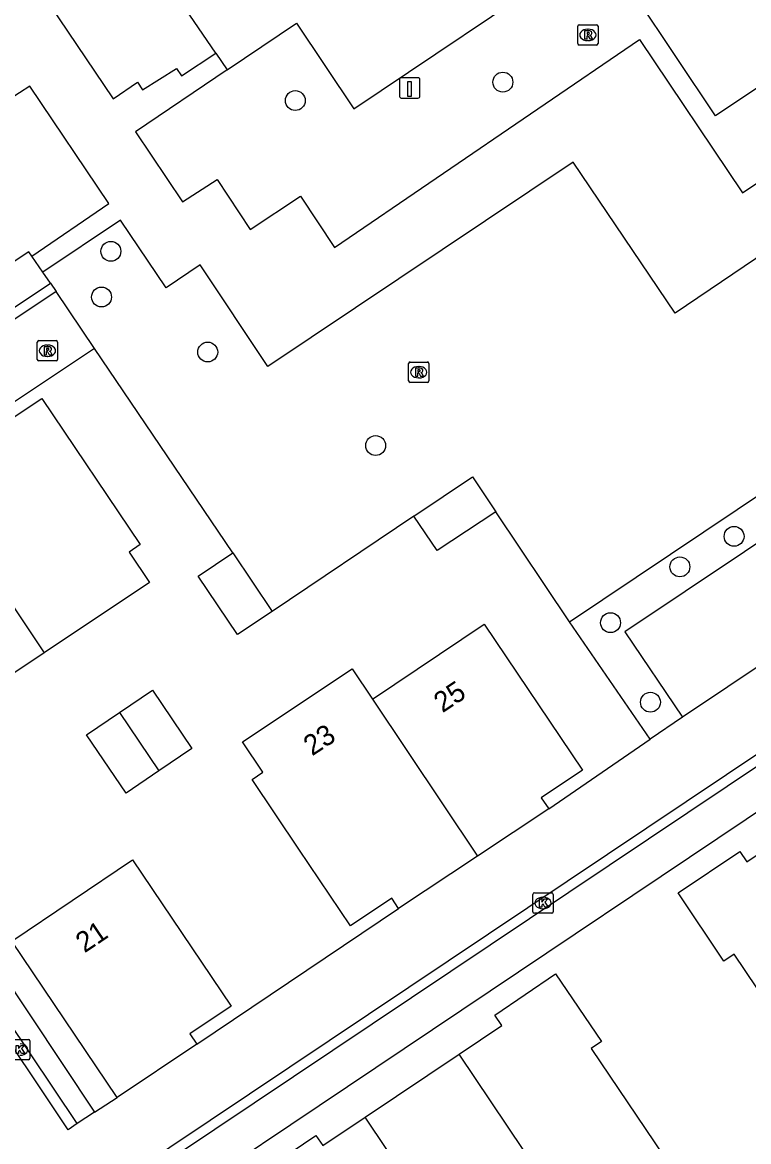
# Model space of a CAD drawing. Extents: x 158797 to 159887, y 384318 to 385255.
# Drawn here: x 159193.3 to 159229, y 384530.2 to 384585.2 of the extents above; entities that cross this region are included whole.
import ezdxf

# ---------------------------------------------------------------- set-up
doc = ezdxf.new("R2010")
doc.units = 0
for name, color, linetype in [('IMGEO_Boom', 7, 'Continuous'), ('IMGEO_Groenvoorziening', 7, 'Continuous'), ('IMGEO_Kolk', 7, 'Continuous'), ('IMGEO_Laadpaal', 7, 'Continuous'), ('IMGEO_Pand', 7, 'Continuous'), ('IMGEO_Pand_nummerreeks', 7, 'Continuous'), ('IMGEO_Parkeervlak_open', 7, 'Continuous'), ('IMGEO_Rijbaan_lokaal_open', 7, 'Continuous'), ('IMGEO_Rioolput', 7, 'Continuous'), ('IMGEO_Voetpad_gesloten', 7, 'Continuous'), ('IMGEO_Voetpad_open', 7, 'Continuous')]:
    doc.layers.add(name, color=color, linetype=linetype)

msp = doc.modelspace()

# ---------------------------------------------------------------- linework, layer by layer
at = {"layer": 'IMGEO_Boom'}
for centre in [(159216.954, 384582.311), (159206.752, 384581.405), (159197.688, 384573.995), (159197.228, 384571.749), (159202.448, 384569.045), (159210.702, 384564.449), (159228.32, 384559.985), (159225.657, 384558.487), (159222.246, 384555.742), (159224.208, 384551.832)]:
    msp.add_circle(centre, 0.489, dxfattribs=at)
at = {"layer": 'IMGEO_Groenvoorziening'}
for points in [[(159254.824, 384599.006), (159227.4, 384580.648), (159223.505, 384586.498)], [(159220.224, 384555.79), (159241.676, 384570.148)], [(159203.688, 384559.176), (159196.883, 384569.224)], [(159212.583, 384560.985), (159205.614, 384556.297)], [(159220.224, 384555.79), (159216.603, 384561.19)], [(159179.615, 384557.65), (159196.883, 384531.677)], [(159224.195, 384550.009), (159220.224, 384555.79)]]:
    msp.add_lwpolyline(points, dxfattribs=at)
at = {"layer": 'IMGEO_Kolk'}
for p, q in [((159218.429, 384541.537), (159218.429, 384542.389)), ((159218.504, 384542.463), (159219.356, 384542.463)), ((159218.917, 384542.243), (159218.942, 384542.243)), ((159219.43, 384542.389), (159219.43, 384541.537)), ((159218.94, 384541.683), (159218.915, 384541.683)), ((159219.356, 384541.463), (159218.504, 384541.463)), ((159192.783, 384535.26), (159193.635, 384535.26)), ((159193.709, 384535.186), (159193.709, 384534.334)), ((159193.635, 384534.26), (159192.783, 384534.26))]:
    msp.add_line(p, q, dxfattribs=at)
for points in [[(159218.429, 384541.537), (159218.429, 384542.389)], [(159218.504, 384542.463), (159219.356, 384542.463)], [(159218.75, 384542.163), (159218.873, 384542.163), (159218.873, 384542.012), (159219.003, 384542.163), (159219.167, 384542.163), (159219.021, 384542.012), (159219.174, 384541.763), (159219.022, 384541.763), (159218.937, 384541.927), (159218.873, 384541.86), (159218.873, 384541.763), (159218.75, 384541.763), (159218.75, 384542.163)], [(159219.43, 384542.389), (159219.43, 384541.537)], [(159219.356, 384541.463), (159218.504, 384541.463)], [(159192.783, 384535.26), (159193.635, 384535.26)], [(159193.029, 384534.96), (159193.152, 384534.96), (159193.152, 384534.809), (159193.282, 384534.96), (159193.446, 384534.96), (159193.3, 384534.809), (159193.453, 384534.56), (159193.301, 384534.56), (159193.216, 384534.724), (159193.152, 384534.657), (159193.152, 384534.56), (159193.029, 384534.56), (159193.029, 384534.96)], [(159193.709, 384535.186), (159193.709, 384534.334)], [(159193.635, 384534.26), (159192.783, 384534.26)]]:
    msp.add_lwpolyline(points, dxfattribs=at)
for centre, start, end in [((159218.506, 384542.387), 91.552, 178.448), ((159218.506, 384542.387), 91.552, 178.448), ((159219.354, 384542.387), 1.552, 88.448), ((159219.354, 384542.387), 1.552, 88.448), ((159218.506, 384541.539), 181.552, 268.448), ((159218.506, 384541.539), 181.552, 268.448), ((159219.354, 384541.539), 271.552, 358.448), ((159219.354, 384541.539), 271.552, 358.448), ((159193.633, 384535.184), 1.552, 88.448), ((159193.633, 384535.184), 1.552, 88.448), ((159193.633, 384534.336), 271.552, 358.448), ((159193.633, 384534.336), 271.552, 358.448)]:
    msp.add_arc(centre, 0.0765, start, end, dxfattribs=at)
for centre, major_axis, ratio, start_param, end_param in [((159218.916, 384541.963), (-0.387, 0.002), 0.722429, 4.712389, 7.853982), ((159218.941, 384541.963), (-0.39, 0.002), 0.717154, 1.570796, 4.712389), ((159193.22, 384534.76), (-0.39, 0.002), 0.717154, 1.570796, 4.712389)]:
    msp.add_ellipse(centre, major_axis=major_axis, ratio=ratio, start_param=start_param, end_param=end_param, dxfattribs=at)
at = {"layer": 'IMGEO_Laadpaal'}
for p, q in [((159211.875, 384582.445), (159211.875, 384581.604)), ((159211.875, 384582.445), (159211.875, 384581.604)), ((159212.791, 384582.529), (159211.95, 384582.529)), ((159212.791, 384582.529), (159211.95, 384582.529)), ((159212.875, 384581.613), (159212.875, 384582.454)), ((159212.875, 384581.613), (159212.875, 384582.454)), ((159211.959, 384581.529), (159212.8, 384581.529)), ((159211.959, 384581.529), (159212.8, 384581.529))]:
    msp.add_line(p, q, dxfattribs=at)
msp.add_lwpolyline([(159212.29, 384582.342), (159212.45, 384582.342), (159212.45, 384581.609), (159212.29, 384581.609), (159212.29, 384582.342)], dxfattribs=at)
for centre, start, end in [((159211.953, 384582.451), 92.4484, 184.2845), ((159211.953, 384582.451), 92.4484, 184.2845), ((159212.797, 384582.451), 2.4484, 94.2845), ((159212.797, 384582.451), 2.4484, 94.2845), ((159211.953, 384581.607), 182.4484, 274.2845), ((159211.953, 384581.607), 182.4484, 274.2845), ((159212.797, 384581.607), 272.4484, 4.2845), ((159212.797, 384581.607), 272.4484, 4.2845)]:
    msp.add_arc(centre, 0.0779, start, end, dxfattribs=at)
at = {"layer": 'IMGEO_Pand'}
for points in [[(159191.903, 384565.914), (159192.245, 384565.407), (159194.299, 384566.763), (159199.128, 384559.588), (159198.584, 384559.214), (159199.588, 384557.723), (159194.41, 384554.261)], [(159188.261, 384563.455), (159194.41, 384554.261)], [(159212.583, 384560.985), (159215.457, 384562.919), (159216.603, 384561.19)], [(159194.41, 384554.261), (159189.232, 384550.798), (159188.227, 384552.291), (159187.697, 384551.937), (159182.886, 384559.116), (159184.908, 384560.47), (159184.571, 384560.964)], [(159216.603, 384561.19), (159213.726, 384559.29), (159212.583, 384560.985)], [(159205.614, 384556.297), (159203.913, 384555.158), (159201.973, 384558.031), (159203.688, 384559.176)], [(159203.688, 384559.176), (159205.614, 384556.297)], [(159210.54, 384551.982), (159216.042, 384555.669), (159220.869, 384548.494), (159218.842, 384547.13), (159219.207, 384546.586)], [(159211.83, 384541.696), (159211.493, 384542.193), (159209.467, 384540.837), (159206.928, 384544.611), (159204.626, 384548.029), (159205.153, 384548.395), (159204.155, 384549.885), (159209.541, 384553.471), (159210.54, 384551.982)], [(159198.11, 384551.321), (159199.734, 384552.418), (159201.671, 384549.558), (159200.044, 384548.456)], [(159210.54, 384551.982), (159215.714, 384544.27)], [(159200.044, 384548.456), (159198.433, 384547.366), (159196.485, 384550.224), (159198.11, 384551.321)], [(159198.11, 384551.321), (159200.044, 384548.456)], [(159219.207, 384546.586), (159215.714, 384544.27)], [(159236.634, 384537.647), (159237.641, 384536.151), (159232.743, 384532.872), (159228.326, 384539.445), (159227.823, 384539.108), (159225.578, 384542.461), (159228.603, 384544.487), (159228.94, 384543.985), (159231.299, 384545.572)], [(159215.714, 384544.27), (159211.83, 384541.696)], [(159197.999, 384532.399), (159192.822, 384540.091), (159198.743, 384544.081), (159203.6, 384536.887), (159201.572, 384535.526), (159201.909, 384535.023)], [(159214.801, 384534.538), (159216.901, 384535.948), (159216.557, 384536.453), (159219.546, 384538.489), (159221.797, 384535.15), (159221.296, 384534.812), (159225.75, 384528.208), (159221.129, 384525.107)], [(159201.909, 384535.023), (159197.999, 384532.399)], [(159210.182, 384531.434), (159214.801, 384534.538)], [(159221.129, 384525.107), (159214.801, 384534.538)], [(159216.508, 384522.007), (159211.887, 384518.906), (159207.467, 384525.476), (159206.99, 384525.155), (159204.73, 384528.49), (159207.766, 384530.541), (159208.105, 384530.039), (159210.182, 384531.434)], [(159216.508, 384522.007), (159210.182, 384531.434)]]:
    msp.add_lwpolyline(points, dxfattribs=at)
at = {"layer": 'IMGEO_Parkeervlak_open'}
msp.add_lwpolyline([(159234.643, 384557.025), (159231.801, 384561.214), (159222.951, 384555.293), (159225.779, 384551.096)], dxfattribs=at)
at = {"layer": 'IMGEO_Rijbaan_lokaal_open'}
for points in [[(159203.401, 384582.912), (159206.819, 384585.213), (159209.629, 384581), (159220.423, 384588.255), (159217.583, 384592.512), (159218.681, 384593.177)], [(159202.847, 384583.73), (159200.329, 384587.446), (159199.667, 384588.43)], [(159202.847, 384583.73), (159203.401, 384582.912)], [(159130.515, 384532.465), (159131.92, 384530.403), (159177.742, 384561.091), (159194.721, 384572.428)], [(159194.721, 384572.428), (159195.001, 384572.021)], [(159195.001, 384572.021), (159178.017, 384560.678), (159131.797, 384529.704), (159111.782, 384559.411)], [(159196.883, 384569.224), (159195.001, 384572.021)], [(159196.883, 384569.224), (159191.903, 384565.914)], [(159198.654, 384528.669), (159243.562, 384558.734), (159253.387, 384544.208)], [(159252.964, 384543.926), (159243.439, 384558.042), (159198.935, 384528.248)], [(159234.643, 384557.025), (159225.779, 384551.096)], [(159196.033, 384531.127), (159195.59, 384530.821), (159178.371, 384556.579), (159178.788, 384556.84)], [(159196.033, 384531.127), (159178.788, 384556.84)], [(159225.779, 384551.096), (159224.195, 384550.009)], [(159219.207, 384546.586), (159224.195, 384550.009)], [(159201.909, 384535.023), (159211.83, 384541.696)], [(159196.883, 384531.677), (159197.999, 384532.399)], [(159196.883, 384531.677), (159196.033, 384531.127)]]:
    msp.add_lwpolyline(points, dxfattribs=at)
at = {"layer": 'IMGEO_Rioolput'}
for p, q in [((159220.633, 384584.207), (159220.633, 384585.059)), ((159220.708, 384585.133), (159221.56, 384585.133)), ((159221.634, 384585.059), (159221.634, 384584.207)), ((159221.121, 384584.913), (159221.146, 384584.913)), ((159221.56, 384584.133), (159220.708, 384584.133)), ((159221.144, 384584.353), (159221.119, 384584.353)), ((159194.07, 384568.681), (159194.07, 384569.533)), ((159194.145, 384569.607), (159194.997, 384569.607)), ((159195.071, 384569.533), (159195.071, 384568.681)), ((159194.558, 384569.387), (159194.583, 384569.387)), ((159194.997, 384568.607), (159194.145, 384568.607)), ((159194.581, 384568.827), (159194.556, 384568.827)), ((159212.32, 384567.629), (159212.32, 384568.481)), ((159212.395, 384568.555), (159213.247, 384568.555)), ((159213.321, 384568.481), (159213.321, 384567.629)), ((159212.808, 384568.335), (159212.833, 384568.335)), ((159213.247, 384567.555), (159212.395, 384567.555)), ((159212.831, 384567.775), (159212.806, 384567.775))]:
    msp.add_line(p, q, dxfattribs=at)
for points in [[(159220.633, 384584.207), (159220.633, 384585.059)], [(159220.708, 384585.133), (159221.56, 384585.133)], [(159221.634, 384585.059), (159221.634, 384584.207)], [(159221.222, 384584.831), (159220.97, 384584.833), (159220.97, 384584.433)], [(159220.97, 384584.433), (159221.094, 384584.433), (159221.094, 384584.595), (159221.105, 384584.595)], [(159221.148, 384584.752), (159221.094, 384584.752), (159221.094, 384584.671)], [(159221.094, 384584.671), (159221.146, 384584.671)], [(159221.152, 384584.566), (159221.223, 384584.433), (159221.363, 384584.433), (159221.298, 384584.559)], [(159221.56, 384584.133), (159220.708, 384584.133)], [(159194.07, 384568.681), (159194.07, 384569.533)], [(159194.145, 384569.607), (159194.997, 384569.607)], [(159195.071, 384569.533), (159195.071, 384568.681)], [(159194.659, 384569.305), (159194.407, 384569.307), (159194.407, 384568.907)], [(159194.407, 384568.907), (159194.531, 384568.907), (159194.531, 384569.069), (159194.542, 384569.069)], [(159194.585, 384569.226), (159194.531, 384569.226), (159194.531, 384569.145)], [(159194.531, 384569.145), (159194.583, 384569.145)], [(159194.589, 384569.04), (159194.66, 384568.907), (159194.8, 384568.907), (159194.735, 384569.033)], [(159194.997, 384568.607), (159194.145, 384568.607)], [(159212.32, 384567.629), (159212.32, 384568.481)], [(159212.395, 384568.555), (159213.247, 384568.555)], [(159213.321, 384568.481), (159213.321, 384567.629)], [(159212.909, 384568.253), (159212.657, 384568.255), (159212.657, 384567.855)], [(159212.657, 384567.855), (159212.781, 384567.855), (159212.781, 384568.017), (159212.792, 384568.017)], [(159212.835, 384568.174), (159212.781, 384568.174), (159212.781, 384568.093)], [(159212.781, 384568.093), (159212.833, 384568.093)], [(159212.839, 384567.988), (159212.91, 384567.855), (159213.05, 384567.855), (159212.985, 384567.981)], [(159213.247, 384567.555), (159212.395, 384567.555)]]:
    msp.add_lwpolyline(points, dxfattribs=at)
for centre, radius, start, end in [((159220.71, 384585.057), 0.0765, 91.552, 178.448), ((159220.71, 384585.057), 0.0765, 91.552, 178.448), ((159221.558, 384585.057), 0.0765, 1.552, 88.448), ((159221.558, 384585.057), 0.0765, 1.552, 88.448), ((159221.104, 384584.542), 0.0533, 26.0293, 88.6989), ((159221.13, 384584.86), 0.19, 274.7715, 282.9687), ((159221.154, 384584.656), 0.0964, 77.0061, 93.1865), ((159221.168, 384584.713), 0.0378, 276.6634, 79.6772), ((159221.221, 384584.721), 0.109, 350.3612, 89.416), ((159221.219, 384584.721), 0.112, 277.5842, 350.9817), ((159221.203, 384584.506), 0.108, 29.5134, 73.7905), ((159220.71, 384584.209), 0.0765, 181.552, 268.448), ((159220.71, 384584.209), 0.0765, 181.552, 268.448), ((159221.558, 384584.209), 0.0765, 271.552, 358.448), ((159221.558, 384584.209), 0.0765, 271.552, 358.448), ((159194.147, 384569.531), 0.0765, 91.552, 178.448), ((159194.147, 384569.531), 0.0765, 91.552, 178.448), ((159194.995, 384569.531), 0.0765, 1.552, 88.448), ((159194.995, 384569.531), 0.0765, 1.552, 88.448), ((159194.541, 384569.016), 0.0533, 26.0293, 88.6989), ((159194.567, 384569.334), 0.19, 274.7715, 282.9687), ((159194.591, 384569.13), 0.0964, 77.0061, 93.1865), ((159194.605, 384569.187), 0.0378, 276.6634, 79.6772), ((159194.658, 384569.195), 0.109, 350.3612, 89.416), ((159194.656, 384569.195), 0.112, 277.5842, 350.9817), ((159194.64, 384568.98), 0.108, 29.5134, 73.7905), ((159194.147, 384568.683), 0.0765, 181.552, 268.448), ((159194.147, 384568.683), 0.0765, 181.552, 268.448), ((159194.995, 384568.683), 0.0765, 271.552, 358.448), ((159194.995, 384568.683), 0.0765, 271.552, 358.448), ((159212.397, 384568.479), 0.0765, 91.552, 178.448), ((159212.397, 384568.479), 0.0765, 91.552, 178.448), ((159213.245, 384568.479), 0.0765, 1.552, 88.448), ((159213.245, 384568.479), 0.0765, 1.552, 88.448), ((159212.791, 384567.964), 0.0533, 26.0293, 88.6989), ((159212.817, 384568.282), 0.19, 274.7715, 282.9687), ((159212.841, 384568.078), 0.0964, 77.0061, 93.1865), ((159212.855, 384568.135), 0.0378, 276.6634, 79.6772), ((159212.908, 384568.143), 0.109, 350.3612, 89.416), ((159212.906, 384568.143), 0.112, 277.5842, 350.9817), ((159212.89, 384567.928), 0.108, 29.5134, 73.7905), ((159212.397, 384567.631), 0.0765, 181.552, 268.448), ((159212.397, 384567.631), 0.0765, 181.552, 268.448), ((159213.245, 384567.631), 0.0765, 271.552, 358.448), ((159213.245, 384567.631), 0.0765, 271.552, 358.448)]:
    msp.add_arc(centre, radius, start, end, dxfattribs=at)
for centre, major_axis, ratio, start_param, end_param in [((159221.12, 384584.633), (-0.387, 0.002), 0.722429, 4.712389, 7.853982), ((159221.145, 384584.633), (-0.39, 0.002), 0.717154, 1.570796, 4.712389), ((159194.557, 384569.107), (-0.387, 0.002), 0.722429, 4.712389, 7.853982), ((159194.582, 384569.107), (-0.39, 0.002), 0.717154, 1.570796, 4.712389), ((159212.807, 384568.055), (-0.387, 0.002), 0.722429, 4.712389, 7.853982), ((159212.832, 384568.055), (-0.39, 0.002), 0.717154, 1.570796, 4.712389)]:
    msp.add_ellipse(centre, major_axis=major_axis, ratio=ratio, start_param=start_param, end_param=end_param, dxfattribs=at)
at = {"layer": 'IMGEO_Voetpad_gesloten'}
for points in [[(159203.401, 384582.912), (159198.891, 384579.876), (159201.209, 384576.434), (159202.909, 384577.523), (159204.542, 384575.066), (159207.013, 384576.713), (159208.686, 384574.19), (159223.666, 384584.415), (159228.726, 384576.872), (159242.691, 384586.237), (159241.692, 384587.769), (159247.59, 384591.694), (159248.575, 384590.183), (159257.026, 384595.85), (159264.913, 384583.752)], [(159139.375, 384579.667), (159141.123, 384576.932), (159150.625, 384583.433), (159151.747, 384581.759), (159165.041, 384590.724), (159170.605, 384582.437), (159174.689, 384585.159), (159179.297, 384578.512), (159193.347, 384588.107), (159197.808, 384581.483), (159198.988, 384582.307), (159199.249, 384581.925), (159200.917, 384582.98), (159201.158, 384582.618), (159202.847, 384583.73)], [(159193.8, 384573.756), (159197.584, 384576.354), (159193.706, 384582.105), (159191.156, 384580.471), (159190.067, 384582.131), (159177.557, 384573.685), (159174.848, 384577.908), (159170.678, 384575.093), (159165.114, 384583.512), (159164.29, 384582.941), (159163.188, 384584.508), (159154.051, 384578.453), (159155.852, 384575.778)], [(159241.676, 384570.148), (159236.203, 384578.24), (159225.432, 384570.963), (159220.412, 384578.373), (159205.406, 384568.333), (159202.072, 384573.326), (159200.399, 384572.198), (159198.155, 384575.531), (159194.349, 384572.964)], [(159194.349, 384572.964), (159193.8, 384573.756)]]:
    msp.add_lwpolyline(points, dxfattribs=at)
at = {"layer": 'IMGEO_Voetpad_open'}
for points in [[(159193.8, 384573.756), (159193.655, 384573.965), (159190.856, 384572.121)], [(159194.721, 384572.428), (159194.349, 384572.964)], [(159200.91, 384527.313), (159242.933, 384555.489), (159251.436, 384542.893), (159251.54, 384542.964)]]:
    msp.add_lwpolyline(points, dxfattribs=at)

# ---------------------------------------------------------------- texts
at = {"layer": 'IMGEO_Pand_nummerreeks'}
for s, rotation, p in [('25', 33.6269, (159213.988, 384551.286)), ('23', 33.455, (159207.581, 384549.166)), ('21', 33.7759, (159196.391, 384539.485))]:
    msp.add_text(s, height=1, rotation=rotation, dxfattribs=at).set_placement(p)

doc.saveas('drawing.dxf')
